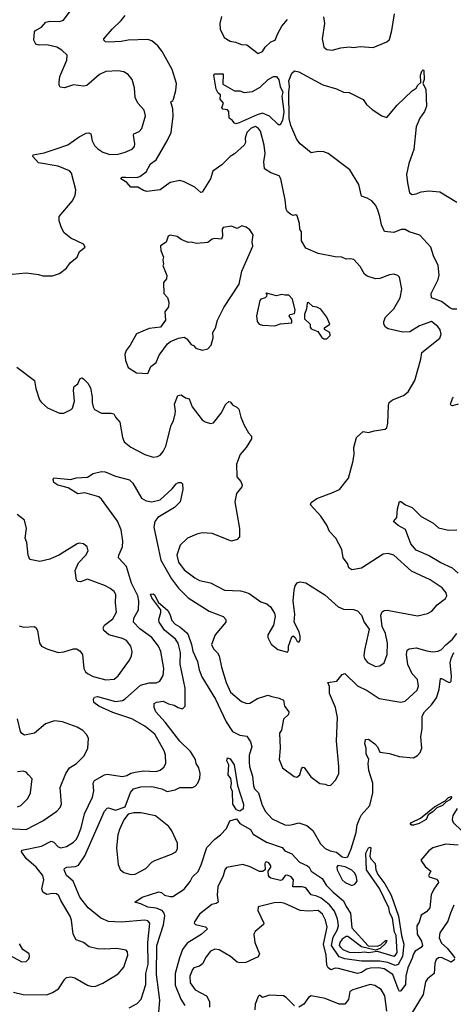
# Model space of a CAD drawing. Extents: x 2056909 to 2160450, y 827444 to 1016825.
# Tile 259 of 501: x 2089150 to 2092250, y 937414 to 944452. Entities that reach past the tile are written whole.
import ezdxf

# ---------------------------------------------------------------- set-up
doc = ezdxf.new("R2010")
doc.units = 0

msp = doc.modelspace()

# ---------------------------------------------------------------- linework, layer by layer
at = {"layer": '0CON10XD'}
for points in [[(2089095, 942632), (2089195, 942642), (2089285, 942631.2), (2089315, 942621.2), (2089385, 942620), (2089435, 942637.5), (2089485, 942676.7), (2089510, 942715), (2089560, 942755), (2089577.5, 942795), (2089617.5, 942825), (2089605, 942847.5), (2089515, 942891.2), (2089468.3, 942928.3), (2089448, 942965), (2089431.4, 943015), (2089432, 943045), (2089525.8, 943154.2), (2089546, 943195), (2089550.8, 943235), (2089520, 943355), (2089505, 943370.8), (2089425, 943405.5), (2089285, 943429.4), (2089243.3, 943475), (2089245, 943486.2), (2089325, 943501.5), (2089411.1, 943528.9), (2089495, 943558.6), (2089575, 943614.3), (2089625, 943640), (2089645, 943644.2), (2089657.5, 943635), (2089668.1, 943585), (2089685, 943552), (2089708, 943528), (2089745, 943504.4), (2089795, 943489.6), (2089855, 943491.5), (2089905, 943505.5), (2089954.6, 943525.4), (2089970, 943545), (2089973.3, 943565), (2089963, 943627), (2089966.7, 943635), (2090005, 943651.9), (2090024.3, 943675), (2090049.4, 943765), (2090040.6, 943805), (2089995.5, 943855.5), (2089975.8, 943895), (2089971.4, 943965), (2089952.9, 944025), (2089925, 944060.8), (2089895, 944079.2), (2089855, 944085.8), (2089765, 944082.5), (2089720.9, 944059.1), (2089628.8, 943981.2), (2089605, 943977.5), (2089535, 943985.7), (2089470, 943965), (2089440.3, 943970.3), (2089432.5, 943985), (2089432.9, 944005), (2089437.5, 944045), (2089488, 944162), (2089488.3, 944198.3), (2089451.4, 944235), (2089415, 944255.4), (2089345, 944271.8), (2089288.8, 944268.8), (2089265.9, 944275.9), (2089250.8, 944305), (2089256.2, 944365), (2089263.8, 944375), (2089305, 944397.5), (2089336.7, 944435), (2089365, 944440.6), (2089435, 944440), (2089462, 944448), (2089525, 944530.8)], [(2091016, 943314), (2091005, 943336), (2090945, 943357.5), (2090901.2, 943385), (2090895.7, 943435), (2090904.2, 943495), (2090898.1, 943555), (2090870.9, 943655), (2090856.5, 943675), (2090835, 943687.8), (2090805, 943677.1), (2090773.4, 943645), (2090762.7, 943605), (2090764.4, 943575), (2090754.5, 943555.5), (2090686.8, 943493.2), (2090655, 943473.8), (2090595, 943414), (2090531.7, 943368.3), (2090514, 943315), (2090455, 943218.8), (2090445, 943216.2), (2090403.3, 943255), (2090325, 943294), (2090295, 943302.5), (2090225, 943287.5), (2090155, 943235.8), (2090060, 943225), (2090035, 943231.2), (2089995.7, 943255.7), (2089945, 943255.8), (2089915, 943288.6), (2089874, 943315), (2089882.5, 943327.5), (2089907.1, 943327.1), (2089985.5, 943324.5), (2090008.3, 943331.7), (2090054, 943365), (2090085, 943420.6), (2090125, 943451.4), (2090205.4, 943585), (2090233.3, 943645), (2090247.9, 943762.1), (2090245.5, 943815.5), (2090230, 943865), (2090245, 943874), (2090249.1, 943885), (2090266.5, 943945), (2090270.9, 943995), (2090240.6, 944095), (2090168.6, 944225), (2090137.1, 944265), (2090095, 944301.4), (2090065, 944310), (2089924.4, 944305.6), (2089875, 944295.6), (2089785, 944290.6), (2089764.5, 944294.5), (2089752.5, 944305), (2089752.5, 944315), (2089811.9, 944385), (2089874.7, 944445.3), (2089905, 944480.8)], [(2090591.9, 944475), (2090580.6, 944425), (2090584.3, 944385), (2090612.5, 944325), (2090655, 944297.5), (2090692.3, 944292.3), (2090735, 944275.8), (2090775, 944271.2), (2090855, 944210), (2090885, 944224), (2090905, 944256.2), (2090945, 944294), (2090975.6, 944305), (2090995, 944354.2), (2091025, 944405.8), (2091065, 944454)], [(2091322, 944472), (2091330.4, 944425), (2091313.2, 944315), (2091325, 944256.7), (2091345, 944239.2), (2091385, 944234.3), (2091445, 944250.8), (2091505, 944257.5), (2091535, 944254), (2091585, 944260), (2091676.4, 944253.6), (2091775.9, 944294.1), (2091795, 944310), (2091811.4, 944375), (2091829.4, 944495)], [(2092276.5, 942383.5), (2092245, 942383.5), (2092225, 942392.2), (2092166.9, 942436.9), (2092093.3, 942465), (2092091.4, 942495), (2092142.9, 942595), (2092148.1, 942625), (2092142.5, 942695), (2092108.1, 942765), (2092089.2, 942825), (2092011.4, 942911.4), (2091935, 942935.4), (2091905, 942951.5), (2091877.8, 942952.2), (2091825, 942931.5), (2091757.9, 942937.9), (2091736.7, 942985), (2091725.5, 943045), (2091709.5, 943089.5), (2091695.8, 943125), (2091666.8, 943156.8), (2091635, 943176.7), (2091595, 943190), (2091574, 943275), (2091509.7, 943379.7), (2091355, 943494.6), (2091325, 943506.8), (2091285, 943510.8), (2091235, 943500), (2091154.3, 943565), (2091132.5, 943595), (2091088.9, 943695), (2091077.3, 943745), (2091074.1, 943935), (2091080, 943975), (2091074.7, 944015), (2091095, 944070), (2091115, 944086), (2091145, 944080), (2091317, 943987), (2091415, 943958.8), (2091465, 943933.3), (2091505, 943932.5), (2091540, 943915), (2091605, 943881.2), (2091628.8, 943845), (2091670.3, 943810.3), (2091740, 943765), (2091775, 943752.9), (2091848.1, 943841.9), (2091955, 943944), (2091985, 943963.3), (2091996, 943985), (2092017.5, 944002.5), (2092016.1, 944056.1), (2092025, 944083.3), (2092035, 944093.3), (2092039.2, 944089.2), (2092041.9, 944025), (2092033.3, 943995), (2092054.5, 943954.5), (2092059.2, 943835), (2092043.8, 943795), (2092011.7, 943748.3), (2091983.7, 943686.3), (2091968.5, 943525), (2091931.5, 943425), (2091916.2, 943345), (2091921.8, 943285), (2091937.8, 943215), (2091956.4, 943203.6), (2091985, 943206.7), (2092019.4, 943220.6), (2092075, 943228.2), (2092155, 943222.3), (2092275, 943148.2)], [(2091005, 943698), (2090995, 943704.4), (2090935, 943762.7), (2090885, 943782.7), (2090847.7, 943772.3), (2090720, 943715), (2090695, 943708.8), (2090685, 943712.5), (2090670, 943735), (2090648.3, 943748.3), (2090646.4, 943796.4), (2090635, 943806.7), (2090602.5, 943812.5), (2090594.1, 943824.1), (2090606.2, 943855), (2090583.8, 943885), (2090586.2, 943915), (2090567.8, 943927.8), (2090554.2, 943955), (2090537.5, 944055), (2090545, 944065.7), (2090605, 944065.7), (2090602.3, 943992.3), (2090685, 943943.8), (2090725, 943942.9), (2090755, 943931.9), (2090815, 943939.4), (2090869.6, 943970.4), (2090925.7, 944025), (2090965, 944046.2), (2090986.1, 944046.1), (2091002.8, 944022.8), (2091012.5, 943975), (2091031.6, 943935), (2091024.1, 943905), (2091039.5, 943795), (2091035.6, 943775), (2091030, 943735), (2091015, 943702.5), (2091005, 943698)], [(2089129.5, 941969.5), (2089255, 941873.3), (2089265.6, 941815), (2089292.2, 941735), (2089305.7, 941715), (2089347.6, 941677.6), (2089435, 941640), (2089465, 941640), (2089516.7, 941665), (2089528, 941675), (2089542, 941725), (2089534.2, 941805), (2089538.8, 941831.2), (2089565, 941850), (2089581.7, 941888.3), (2089595, 941892.5), (2089605, 941886), (2089637.5, 941855), (2089655, 941820), (2089668.6, 941755), (2089668.1, 941715), (2089674.1, 941685), (2089685, 941666.7), (2089735, 941638.9), (2089805, 941640.5), (2089823.8, 941635), (2089835, 941611.2), (2089865.8, 941575), (2089884.2, 941465), (2089896.2, 941435), (2089945, 941396), (2090045, 941344), (2090105, 941326.2), (2090135, 941328.8), (2090155, 941340), (2090176.2, 941365), (2090195.8, 941404.2), (2090232.9, 941555), (2090249.4, 941585), (2090261.9, 941635), (2090264.4, 941655), (2090256.7, 941705), (2090280, 941765), (2090305, 941770.8), (2090335, 941748), (2090361.7, 941741.7), (2090381.9, 941685), (2090455, 941592.5), (2090477.1, 941577.1), (2090515, 941566), (2090535, 941571.2), (2090589.7, 941640.3), (2090623.8, 941705), (2090645, 941722.5), (2090655, 941720), (2090675, 941696.7), (2090702.9, 941682.9), (2090717.5, 941667.5), (2090731.9, 941611.9), (2090756, 941555), (2090785, 941500), (2090806.2, 941475), (2090806.2, 941455), (2090768, 941395), (2090725.8, 941345), (2090700.8, 941275), (2090701.4, 941185), (2090730.6, 941150.6), (2090740.8, 941125), (2090737.6, 941112.4), (2090700, 941065), (2090688, 941005), (2090722.5, 940815), (2090722.5, 940755), (2090705, 940735.8), (2090665, 940724.4), (2090525, 940778.5), (2090455, 940784.4), (2090415.7, 940774.3), (2090348.8, 940745), (2090296.9, 940695), (2090272.3, 940625), (2090285, 940574.2), (2090325, 940519.5), (2090401.5, 940461.5), (2090435, 940444.6), (2090515, 940426.4), (2090615, 940375.6), (2090728.8, 940368.8), (2090765, 940360), (2090789.7, 940349.7), (2090875, 940290), (2090915.9, 940275.9), (2090943.3, 940255), (2090970.7, 940210.7), (2090976.4, 940186.4), (2090963.8, 940125), (2090923.3, 940055), (2090923.8, 940035), (2090948.3, 939988.3), (2090995, 939950), (2091065, 939931.2), (2091071.2, 939945), (2091070.8, 939975), (2091095, 940040), (2091105, 940047.5), (2091120, 940035), (2091135, 940007.5), (2091145, 940002.5), (2091155, 940020), (2091156.2, 940045), (2091147.3, 940077.3), (2091113.3, 940145), (2091117.7, 940202.3), (2091106, 940295), (2091112.5, 940375), (2091118.8, 940405), (2091133.9, 940426.1), (2091156.4, 940433.6), (2091195, 940428), (2091330.5, 940340.5), (2091427.5, 940255), (2091465, 940238.8), (2091535.9, 940235.9), (2091565.8, 940225.8), (2091593.3, 940195), (2091614, 940145), (2091647.5, 940095), (2091615.5, 939945), (2091611.1, 939905), (2091615, 939886.7), (2091637.4, 939857.4), (2091695, 939830), (2091725, 939832.9), (2091755, 939854), (2091777.8, 939915), (2091780, 939995), (2091764.3, 940065), (2091740.8, 940115), (2091731.2, 940195), (2091740.5, 940219.5), (2091755, 940228.8), (2091778.3, 940231.7), (2091995, 940190.6), (2092065, 940207.5), (2092096.4, 940223.6), (2092135, 940270.8), (2092194.2, 940315), (2092203.1, 940335), (2092200, 940355), (2092170.2, 940390.2), (2092085, 940449.5), (2091951.1, 940511.1), (2091824, 940625), (2091785, 940636.7), (2091748.3, 940631.7), (2091595, 940532.9), (2091525, 940520), (2091503.9, 940533.9), (2091493.8, 940565), (2091462, 940605), (2091452.9, 940665), (2091409.2, 940745), (2091364.6, 940794.6), (2091345, 940838), (2091302.6, 940902.6), (2091230, 940985), (2091235, 941001.2), (2091275, 941030), (2091380.8, 941069.2), (2091435.9, 941094.1), (2091500, 941175), (2091530.9, 941289.1), (2091540.6, 941345), (2091540, 941395), (2091557.5, 941465), (2091605, 941507.5), (2091645, 941500.8), (2091685, 941514.2), (2091764.1, 941525.9), (2091773.8, 941535), (2091781.2, 941568.8), (2091785.7, 941695), (2091792, 941715), (2091815.7, 941734.3), (2091895, 941765.8), (2091927.4, 941792.6), (2091975, 941872.5), (2092018.1, 942025), (2092025, 942073.8), (2092153.9, 942176.1), (2092163.8, 942205), (2092155.9, 942235.9), (2092139.5, 942259.5), (2092095, 942293.8), (2092008.8, 942265), (2091938.5, 942221.5), (2091888.6, 942218.6), (2091783.5, 942243.5), (2091764.5, 942254.5), (2091754.2, 942275), (2091754.4, 942295), (2091765.7, 942325), (2091825, 942384.3), (2091870.5, 942465), (2091882.5, 942525), (2091865, 942612.5), (2091853.6, 942623.6), (2091825, 942633.3), (2091795, 942628.8), (2091725, 942602.9), (2091695, 942600), (2091635, 942618.6), (2091615, 942632), (2091585, 942688.8), (2091537.9, 942737.9), (2091515, 942742.5), (2091485, 942739.2), (2091454.2, 942754.2), (2091405, 942757.1), (2091285, 942780), (2091195, 942818.8), (2091165, 942872.5), (2091164.5, 942934.5), (2091151.9, 942955), (2091151.2, 942995), (2091135, 943050), (2091125, 943056.7), (2091105, 943053.3), (2091085, 943062), (2091065, 943078.8), (2091055, 943097.5), (2091047.8, 943165), (2091016, 943314)], [(2090065, 941923.3), (2090087.7, 941972.3), (2090125, 942002.5), (2090148, 942055), (2090207.5, 942135), (2090228.3, 942151.7), (2090284.3, 942175.7), (2090325, 942183.3), (2090345, 942170), (2090375, 942130), (2090393.6, 942123.6), (2090410, 942105), (2090455, 942090), (2090495, 942098.8), (2090518.8, 942125), (2090533, 942177), (2090531.2, 942215), (2090550.9, 942249.1), (2090564.3, 942305), (2090610, 942395), (2090718.9, 942561.1), (2090737.1, 942655), (2090816.4, 942833.6), (2090812.2, 942865), (2090818.8, 942915), (2090795, 942948.8), (2090768.3, 942968.3), (2090738.3, 942978.3), (2090705, 942960), (2090665, 942976.2), (2090605, 942966.2), (2090596.4, 942953.6), (2090600.8, 942905), (2090593.8, 942883.8), (2090545, 942888), (2090525, 942883.8), (2090495, 942860), (2090413, 942853), (2090375, 942861.2), (2090355, 942858.8), (2090305, 942881.2), (2090275, 942903.3), (2090225, 942912.5), (2090212.5, 942905), (2090198.3, 942861.7), (2090157.5, 942835), (2090158.3, 942801.7), (2090177.5, 942755), (2090172.5, 942735), (2090177.5, 942705), (2090172.5, 942695), (2090203, 942623), (2090200.7, 942599.3), (2090177, 942573), (2090180, 942495), (2090206.1, 942466.1), (2090216.4, 942433.6), (2090215, 942400), (2090187.5, 942365), (2090193.3, 942305), (2090156.2, 942253.8), (2090075, 942244), (2089984.1, 942205.9), (2089940.8, 942125), (2089912.2, 942087.8), (2089901.7, 942058.3), (2089905.7, 942015), (2089925, 941966.2), (2089985, 941928.8), (2090065, 941923.3)], [(2090975, 942263.3), (2091015, 942278.8), (2091096.7, 942285), (2091096, 942305), (2091076.2, 942335), (2091082.5, 942345), (2091115, 942351.4), (2091120, 942375), (2091101.4, 942455), (2091075, 942483.8), (2091045, 942482.5), (2091025, 942488.8), (2090985, 942477.5), (2090915, 942497.5), (2090910, 942495), (2090917.5, 942487.5), (2090915, 942472.5), (2090905, 942463.3), (2090875, 942453.8), (2090868, 942445), (2090842, 942335), (2090846.7, 942295), (2090862.5, 942275), (2090885, 942267.5), (2090975, 942263.3)], [(2091345, 942170), (2091370, 942195), (2091366.4, 942216.4), (2091328.3, 942238.3), (2091330, 942250), (2091366.7, 942275), (2091346.1, 942326.1), (2091303, 942383), (2091275, 942397.5), (2091245, 942402.5), (2091215, 942430), (2091205, 942428.8), (2091199.4, 942385), (2091185.6, 942345), (2091185.7, 942315), (2091227.5, 942275), (2091227.5, 942255), (2091235, 942242.5), (2091282.5, 942222.5), (2091310.7, 942180.7), (2091325, 942170), (2091345, 942170)], [(2092285, 941704), (2092245, 941691.2), (2092233.8, 941693.8), (2092230, 941705), (2092243.3, 941745), (2092252.5, 941755)], [(2089105, 937501.9), (2089175, 937484.2), (2089345, 937482.5), (2089385, 937498.5), (2089427.5, 937525), (2089472, 937595), (2089485, 937605.8), (2089515, 937610.8), (2089544.2, 937604.2), (2089635, 937550.8), (2089665, 937542.5), (2089695, 937544.2), (2089745.4, 937564.6), (2089855, 937632.9), (2089895, 937680), (2089923.8, 937765), (2089920, 937790), (2089910.7, 937800.7), (2089845, 937814), (2089755, 937808.1), (2089705, 937811.4), (2089645.7, 937825.7), (2089605, 937856), (2089554, 937875), (2089531.5, 937915), (2089520.4, 938015), (2089510.8, 938045), (2089445, 938157.5), (2089429.2, 938189.2), (2089413.3, 938203.3), (2089385, 938206.9), (2089345, 938200), (2089315.5, 938215.5), (2089308.8, 938238.8), (2089322.5, 938305), (2089315.4, 938335.4), (2089268.5, 938395), (2089198.5, 938455), (2089162.5, 938505), (2089164.2, 938515), (2089306, 938544), (2089375, 938580), (2089393.6, 938573.6), (2089425, 938540.5), (2089445, 938533.6), (2089485, 938541.5), (2089535, 938572.2), (2089555, 938594.3), (2089570.7, 938625), (2089589.4, 938675), (2089613.6, 938776.4), (2089670.7, 938895), (2089679.4, 938939.4), (2089674.4, 938995), (2089684.3, 939015), (2089755.5, 939054.5), (2089775, 939059.6), (2089885, 939042.8), (2089915, 939048.9), (2089943.8, 939066.2), (2089975.3, 939074.7), (2090035, 939083.2), (2090125, 939077.9), (2090155, 939086.9), (2090181.1, 939108.9), (2090194.4, 939135.6), (2090193.3, 939195), (2090183.5, 939225), (2090115.7, 939345), (2090045, 939401.4), (2089952.5, 939455), (2089815, 939500.5), (2089714.8, 939544.8), (2089681.1, 939571.1), (2089677.1, 939595), (2089685, 939608.5), (2089705, 939613.8), (2089835, 939579.1), (2089885, 939586.7), (2089905, 939597.9), (2090014, 939695), (2090075, 939713.3), (2090125, 939712.7), (2090150.8, 939725), (2090175.6, 939765), (2090180.5, 939815), (2090159.2, 939935), (2090141.2, 939975), (2090095, 940036.2), (2090009.2, 940099.2), (2089963.2, 940145), (2089965.9, 940175), (2089998.7, 940235), (2090002.7, 940295), (2089994.3, 940335), (2089949.3, 940425), (2089913.5, 940543.5), (2089855.8, 940605), (2089858.1, 940625), (2089884.5, 940685), (2089886.3, 940723.7), (2089874.6, 940805), (2089848.5, 940868.5), (2089734.4, 941025), (2089715, 941040.9), (2089615, 941070), (2089565, 941062.5), (2089495.9, 941105.9), (2089452.1, 941117.9), (2089422, 941125), (2089393.8, 941145), (2089388, 941165), (2089395, 941177.5), (2089515, 941165.8), (2089553.8, 941176.2), (2089635, 941182.8), (2089675, 941209.3), (2089735, 941221.7), (2089761.3, 941221.3), (2089835, 941190), (2089935, 941162.2), (2089958.9, 941138.9), (2090021.8, 941031.8), (2090055, 941013.1), (2090095, 941006), (2090155, 941020), (2090240.7, 941099.3), (2090268.1, 941135), (2090285, 941143.6), (2090305, 941144), (2090314.3, 941134.3), (2090316.2, 941095), (2090296.7, 941005), (2090256, 940965), (2090137.1, 940895), (2090115.9, 940865), (2090109.7, 940825), (2090133.4, 940713.4), (2090159, 940589), (2090235.9, 940455.9), (2090285, 940389.1), (2090355, 940318.8), (2090505, 940224.5), (2090605.2, 940185.2), (2090624.4, 940165), (2090622.9, 940145), (2090548.6, 940055), (2090520.8, 939985), (2090535, 939956.2), (2090565, 939926.2), (2090577.1, 939905), (2090592.3, 939825), (2090625.5, 939715.5), (2090657.1, 939645), (2090735, 939579.2), (2090775, 939564.2), (2090795, 939567.5), (2090850.2, 939599.8), (2090894.6, 939615.4), (2090925, 939623.1), (2090953.8, 939615), (2091005, 939602), (2091035, 939587.5), (2091043.3, 939545), (2091073.8, 939505), (2091071.2, 939485), (2091037.1, 939452.9), (2091021.2, 939375), (2091007, 939353), (2091012.2, 939245), (2091005.8, 939165), (2091030, 939105), (2091113, 939043), (2091131.7, 939038.3), (2091153.3, 939055), (2091165, 939096.7), (2091175, 939110), (2091185, 939106.2), (2091231.2, 939041.2), (2091295, 938992.5), (2091335, 938988), (2091355, 938978), (2091375, 938980), (2091410.9, 939019.1), (2091431.4, 939065), (2091431.9, 939115), (2091414.2, 939295), (2091422.7, 939465), (2091408.1, 939535), (2091364, 939635), (2091365.5, 939685.5), (2091353.8, 939715), (2091416.3, 939723.7), (2091455, 939771.4), (2091475, 939780), (2091565, 939690.4), (2091635, 939657.5), (2091721.1, 939601.1), (2091875, 939574.3), (2091905, 939580), (2091991.2, 939658.8), (2092001.7, 939688.3), (2091993.3, 939735), (2091955, 939775.6), (2091925, 939844), (2091915.5, 939914.5), (2091921.4, 939945), (2091935, 939954.3), (2091985, 939962.9), (2092060.2, 939940.2), (2092105, 939933.5), (2092142, 939938), (2092165, 939950), (2092196, 939984), (2092245, 940023.3), (2092275.3, 940064.7)], [(2092285, 940496.2), (2092245, 940531.3), (2092160.9, 940570.9), (2092072.1, 940622.1), (2091985, 940660.6), (2091947.1, 940705), (2091908.2, 940808.2), (2091855, 940836.7), (2091823.3, 940865), (2091846.2, 940895), (2091852, 940955), (2091865, 941007.5), (2091875, 941007.5), (2091907.5, 940985), (2091955, 940966), (2092020.7, 940900.7), (2092105, 940856.9), (2092145, 940818.9), (2092215, 940804.3), (2092275, 940806)], [(2089145, 940118.8), (2089179.3, 940110.7), (2089253.9, 940113.9), (2089265, 940106.7), (2089276, 940085), (2089290.8, 939995), (2089306.2, 939975), (2089345, 939954.4), (2089425, 939928), (2089465, 939934), (2089535, 939956), (2089555, 939954), (2089580.3, 939940.3), (2089598.6, 939915), (2089608.1, 939815), (2089620.2, 939790.2), (2089635, 939777.8), (2089675, 939757.8), (2089765, 939733.3), (2089825, 939739.1), (2089855, 939762.9), (2089935.6, 939875), (2089949.4, 939905), (2089953.3, 939935), (2089943.5, 939975), (2089914.1, 940014.1), (2089885, 940029.1), (2089786.4, 940056.4), (2089752, 940085), (2089747.5, 940105), (2089755.7, 940124.3), (2089815, 940168.6), (2089841.7, 940218.3), (2089834.4, 940285), (2089837.3, 940342.7), (2089825, 940365.8), (2089796.4, 940386.4), (2089764.5, 940404.5), (2089635, 940454), (2089584, 940434), (2089566.1, 940436.1), (2089556.7, 940445), (2089545.7, 940515), (2089571.3, 940568.7), (2089623.8, 940625), (2089638.8, 940655), (2089632.5, 940685), (2089605, 940706.7), (2089575, 940710), (2089560, 940705), (2089435, 940628), (2089365, 940596.7), (2089295, 940578.8), (2089222.9, 940592.9), (2089211.4, 940625), (2089202, 940715), (2089188, 940745), (2089198.6, 940815), (2089183.8, 940875), (2089132.5, 940915)], [(2089931.7, 937388.3), (2089990.1, 937419.9), (2090018.5, 937451.5), (2090052.7, 937555), (2090050.8, 937635), (2090068.3, 937701.7), (2090066.6, 937855), (2090080.7, 937995), (2090065, 938011.8), (2090045, 938014.7), (2089875, 938000.8), (2089785, 938006.5), (2089730.2, 938030.2), (2089640, 938105), (2089580.6, 938180.6), (2089531.6, 938295), (2089483.8, 938335), (2089468.2, 938375), (2089469.4, 938385), (2089486, 938395), (2089549.6, 938400.4), (2089571.4, 938408.6), (2089615, 938475.6), (2089756.9, 938795), (2089775, 938815.7), (2089785, 938818.6), (2089835, 938801.2), (2089904.1, 938825.9), (2089941.2, 938928.8), (2089963.1, 938955), (2090015, 938969.4), (2090095, 938970.6), (2090165.6, 938955.6), (2090205, 938936.4), (2090261.7, 938948.3), (2090295, 938963.1), (2090385.3, 938964.7), (2090405.3, 938974.7), (2090423.9, 938996.1), (2090438.8, 939031.2), (2090439.2, 939065), (2090429.6, 939105), (2090412.3, 939135), (2090406.9, 939165), (2090371.8, 939221.8), (2090294.5, 939294.5), (2090190.6, 939430.6), (2090122.2, 939505), (2090112, 939535), (2090112, 939565), (2090127.5, 939575), (2090175, 939582.2), (2090215, 939561.1), (2090255, 939552), (2090282.5, 939535), (2090315, 939526.7), (2090333.6, 939546.4), (2090332.9, 939675), (2090296.9, 939845), (2090299.2, 939929.2), (2090283.1, 939995), (2090264.8, 940024.8), (2090185, 940089.4), (2090148, 940145), (2090144.1, 940165.9), (2090160, 940215), (2090158, 940235), (2090095, 940319.2), (2090084, 940346), (2090105, 940347.1), (2090115, 940338.8), (2090139.5, 940289.5), (2090208.1, 940228.1), (2090223.2, 940203.2), (2090237, 940157), (2090261.4, 940131.4), (2090295, 940112.5), (2090345, 940070.5), (2090354.8, 940054.8)], [(2090354.8, 940054.8), (2090378.4, 939985), (2090387.4, 939937.4), (2090421.3, 939865), (2090434, 939805), (2090452.5, 939755), (2090549.3, 939595), (2090625, 939433.3), (2090670.6, 939365), (2090725, 939338.8), (2090775, 939331.2), (2090801.1, 939291.1), (2090808.9, 939255), (2090790.3, 939195), (2090789.5, 939145), (2090793, 939113), (2090814, 939044), (2090820.8, 938975), (2090828.2, 938955), (2090856.7, 938925), (2090881.1, 938845), (2090905.4, 938795.4), (2090955, 938740.6), (2091045, 938697.5), (2091075, 938694.5), (2091100.5, 938699.5), (2091145, 938712.2), (2091203.4, 938693.4), (2091245, 938657.3), (2091301.8, 938561.8), (2091335, 938528.2), (2091370.4, 938510.4), (2091415, 938502.2), (2091455, 938468.4), (2091476, 938464), (2091495, 938469.5), (2091519.3, 938525), (2091555, 938642), (2091563.8, 938696.2), (2091582.3, 938745), (2091595, 938767.8), (2091654.5, 938835), (2091673.8, 938925), (2091675.9, 938995), (2091646.1, 939085), (2091642.1, 939135), (2091647.1, 939165), (2091627.1, 939205), (2091627.1, 939245), (2091618.6, 939275), (2091622.5, 939307.5), (2091645, 939310), (2091688.8, 939275), (2091708, 939255), (2091725, 939217.5), (2091795, 939208), (2091862.5, 939185), (2091965, 939175.5), (2091995, 939192.2), (2092014.4, 939215), (2092025.6, 939245), (2092018.2, 939325), (2092026.8, 939385), (2092027.7, 939475), (2092045, 939503.8), (2092094.7, 939555), (2092128.9, 939605), (2092149.1, 939665), (2092158, 939742), (2092165, 939744.2), (2092215, 939716.5), (2092225, 939715.6), (2092235, 939724.2), (2092237.6, 939762.4), (2092228.8, 939855), (2092234.5, 939885), (2092255, 939928.2)], [(2089065, 938670.2), (2089195, 938664.6), (2089315, 938726.2), (2089415.8, 938795), (2089438.9, 938821.1), (2089449.4, 938845), (2089439.6, 938965), (2089479.6, 939065), (2089506.1, 939103.9), (2089555, 939136), (2089610.2, 939189.8), (2089638.1, 939245), (2089640.8, 939315), (2089630.9, 939340.9), (2089602.4, 939372.4), (2089561.2, 939395), (2089455, 939434.1), (2089399.4, 939440.6), (2089335, 939418.8), (2089255, 939352.2), (2089185, 939339.2), (2089165, 939350), (2089155, 939363.3), (2089133.6, 939455)], [(2090725, 938794.3), (2090700.3, 938805), (2090672.9, 938845), (2090670.9, 938935), (2090658.7, 938965), (2090665.3, 938995.3), (2090659.5, 939029.5), (2090641.4, 939055), (2090644.5, 939125), (2090631.8, 939155), (2090635, 939176.7), (2090655, 939169.2), (2090682.5, 939125), (2090708.3, 938978.3), (2090750.9, 938845), (2090747.4, 938812.6), (2090725, 938794.3)], [(2089135, 938825.7), (2089158, 938835), (2089209.2, 938885), (2089227.1, 938925), (2089238, 939025), (2089213.8, 939055), (2089195, 939073.8), (2089175, 939080), (2089135, 939076.2)], [(2091965, 938693.9), (2091951.4, 938695), (2091942.8, 938702.8), (2091950.6, 938715), (2092016.3, 938743.7), (2092114.7, 938825), (2092191.6, 938868.4), (2092215, 938893.2), (2092235, 938899.5), (2092240.6, 938895), (2092226.5, 938875), (2092198.1, 938861.9), (2092172.1, 938835), (2092131.7, 938818.3), (2092105, 938789.7), (2092071.1, 938768.9), (2092057.3, 938735), (2092005, 938706.4), (2091965, 938693.9)], [(2092277.3, 938815), (2092247.8, 938765), (2092242.2, 938735), (2092248.9, 938715), (2092311.1, 938655)], [(2089945, 938342.5), (2089975, 938344.4), (2090052.5, 938385), (2090095, 938430), (2090115, 938442), (2090235, 938486.7), (2090266.7, 938505), (2090278.8, 938525), (2090278.8, 938565), (2090238.8, 938655), (2090215.5, 938685.5), (2090121.1, 938761.1), (2090015, 938783.5), (2089965, 938782.9), (2089926.2, 938773.8), (2089895, 938733.3), (2089864.4, 938665), (2089852.2, 938625), (2089842.4, 938532.4), (2089853, 938413), (2089867.7, 938377.7), (2089895, 938356.2), (2089945, 938342.5)], [(2090144.6, 937355.4), (2090152.9, 937445), (2090127.5, 937627.5), (2090129.8, 937835), (2090177.7, 937982.3), (2090187.1, 938047.1), (2090183.6, 938065), (2090168.8, 938085), (2090125, 938100.8), (2090065, 938108), (2090015, 938133.1), (2089972.5, 938145), (2090025, 938179.5), (2090145, 938219.4), (2090164.2, 938214.2), (2090184.5, 938194.5), (2090225, 938184.4), (2090245, 938185.7), (2090325, 938238), (2090368.4, 938291.6), (2090386.5, 938325), (2090425, 938364.2), (2090448.4, 938411.6), (2090488.3, 938535), (2090544.4, 938595.6), (2090585.2, 938624.8), (2090628.8, 938671.2), (2090652.9, 938725), (2090699.4, 938739.4), (2090725, 938706.9), (2090799.1, 938665), (2090820.2, 938630.2), (2090915, 938572.5), (2091025.5, 938535.5), (2091045, 938510.6), (2091095, 938489.2), (2091150.4, 938430.4), (2091208, 938405), (2091220, 938395), (2091234, 938365), (2091313.1, 938313.1), (2091342.1, 938265), (2091391.9, 938215), (2091465.2, 938155), (2091483, 938113), (2091515.7, 938065), (2091525, 937961.2), (2091641.2, 937831.2), (2091705, 937829.2), (2091731.7, 937838.3), (2091765, 937870), (2091775, 937870), (2091765, 937850), (2091726.4, 937813.6), (2091695, 937802.5), (2091595, 937824), (2091495, 937898), (2091485, 937898.1), (2091455, 937878.9), (2091439.4, 937855), (2091434.6, 937835), (2091445, 937820), (2091460, 937805), (2091505, 937788.1), (2091575, 937784.8), (2091615, 937789.4), (2091645, 937783.9), (2091705, 937793.1), (2091825, 937757.3), (2091837.8, 937765), (2091849.8, 937785), (2091841.3, 937905), (2091830.4, 937930.4), (2091815, 938031.2), (2091796.7, 938066.7), (2091789.1, 938105), (2091721.7, 938241.7), (2091629, 938375), (2091625.3, 938495), (2091645, 938531.8), (2091655, 938536.8), (2091660.9, 938530.9), (2091652.7, 938472.7), (2091661.3, 938455), (2091691.9, 938421.9), (2091697.3, 938375), (2091711, 938341), (2091760, 938275), (2091806.8, 938195), (2091858.4, 938045), (2091881, 937905), (2091896.6, 937845), (2091887.1, 937755), (2091855, 937698), (2091835, 937692.4), (2091782.4, 937712.4), (2091725, 937723.4), (2091595, 937721.6), (2091475, 937740.5), (2091433.6, 937753.6), (2091379.6, 937835), (2091391, 937895), (2091420, 937945), (2091429.2, 937975), (2091422.8, 938025), (2091401.2, 938081.2), (2091365.2, 938125.2), (2091305, 938172.2), (2091275, 938188), (2091235, 938197.8), (2091195, 938246), (2091170, 938255), (2091145, 938254.4), (2091103.8, 938255), (2091108, 938305), (2091090, 938325), (2091065, 938337.5), (2091047.5, 938335), (2091027.5, 938305), (2091015, 938300), (2090945, 938316.2), (2090935, 938323.8), (2090928, 938335), (2090926.2, 938365), (2090946.2, 938395), (2090946.2, 938405), (2090930.8, 938425), (2090915, 938431.9), (2090905, 938428.8), (2090901.5, 938418.5), (2090904.2, 938375.8), (2090885, 938363.1), (2090865, 938363.6), (2090797.6, 938397.6), (2090745, 938413.7), (2090628.8, 938391.2), (2090615.5, 938375), (2090605, 938333.8), (2090567.1, 938252.9), (2090561.1, 938195), (2090568.8, 938145), (2090555.5, 938134.5), (2090523.1, 938126.9), (2090435, 938058.8), (2090398.6, 938005), (2090398, 937995), (2090406.7, 937985), (2090477.3, 937967.3), (2090493.3, 937955), (2090447.4, 937912.6), (2090347.7, 937852.3), (2090314.1, 937805.9), (2090292.9, 937747.1), (2090262.3, 937635), (2090261.6, 937551.6), (2090301.5, 937451.5), (2090329.6, 937405)], [(2092285, 938551.8), (2092195, 938560), (2092105, 938532), (2092075, 938511.2), (2092017.5, 938445), (2092048.8, 938398.8), (2092088.8, 938365), (2092073.8, 938335), (2092078.8, 938325), (2092129.4, 938309.4), (2092142.9, 938295), (2092144.2, 938285), (2092111.5, 938238.5), (2092092.7, 938197.3), (2092081.9, 938105), (2092059.2, 938075), (2092019.5, 938050.5), (2092005, 938002.5), (2091989.2, 937975), (2091992.2, 937915), (2092023.8, 937865), (2092030, 937835), (2092020, 937820), (2091976.7, 937795), (2091965, 937775.8), (2091956.7, 937743.3), (2091925, 937676), (2091910.7, 937615), (2091908.8, 937555), (2091875, 937510.8), (2091865, 937506), (2091855, 937524), (2091817, 937627), (2091755, 937667.6), (2091715, 937675.6), (2091657.3, 937672.7), (2091630, 937665), (2091595, 937641.6), (2091565, 937634.8), (2091429.2, 937670.8), (2091405, 937672.7), (2091375, 937660), (2091355, 937674.4), (2091346.2, 937693.8), (2091341.8, 937765), (2091321.1, 937845), (2091348.9, 937965), (2091336.4, 938015), (2091315, 938058.9), (2091285, 938086), (2091215, 938080), (2091155, 938083.8), (2091045, 938134.6), (2091015, 938141.2), (2090969.5, 938140.5), (2090855, 938110), (2090852, 938085), (2090896, 937995), (2090893.8, 937985), (2090832.9, 937935), (2090824.4, 937915), (2090830.4, 937855), (2090864.3, 937775), (2090855, 937754.3), (2090766.7, 937713.3), (2090725, 937710), (2090705, 937715.6), (2090656.4, 937756.4), (2090575, 937803.5), (2090545, 937808.8), (2090514.7, 937795.3), (2090484.1, 937754.1), (2090456.6, 937703.4), (2090435, 937687.5), (2090395, 937674.2), (2090385, 937662), (2090367.1, 937615), (2090368.9, 937568.9), (2090405, 937516.9), (2090484.6, 937474.6), (2090507.5, 937435), (2090507.5, 937395)], [(2091525, 938264.5), (2091545, 938272.9), (2091562.5, 938295), (2091556.6, 938333.4), (2091544, 938355), (2091525, 938373.3), (2091476.4, 938396.4), (2091424.6, 938405.4), (2091417.1, 938395), (2091419.1, 938375), (2091456.7, 938305), (2091478, 938285), (2091525, 938264.5)], [(2092255, 938122), (2092230, 938065), (2092210.7, 938009.3), (2092155, 937926.2), (2092149.5, 937890.5), (2092165, 937851.4), (2092206, 937815), (2092246.8, 937766.8), (2092261.2, 937745)], [(2089045, 937781.2), (2089165, 937717.5), (2089195, 937720), (2089215, 937740), (2089220, 937755), (2089216.7, 937775), (2089172.5, 937805), (2089147.5, 937847.5)], [(2092260, 937735), (2092235, 937716.2), (2092165, 937748.6), (2092145, 937746.9), (2092127.5, 937735), (2092117.5, 937705), (2092114.3, 937635.7), (2092065, 937595.8), (2092050.6, 937575), (2092034.4, 937485), (2091948.9, 937345)], [(2091775.3, 937365), (2091760, 937475), (2091735, 937520.6), (2091689.6, 937549.6), (2091655.4, 937555.4), (2091531.1, 937518.9), (2091510.8, 937505), (2091501.9, 937448.1), (2091475, 937416), (2091434.1, 937415.9), (2091335, 937456.7), (2091235, 937473.8), (2091215, 937462.5), (2091182.5, 937415), (2091145, 937393.3)], [(2091115, 937403.3), (2091055, 937463.3), (2091035, 937473.8), (2090935, 937478.8), (2090885, 937463.3), (2090865, 937480), (2090855, 937470), (2090832.9, 937415), (2090831.4, 937375)]]:
    msp.add_lwpolyline(points, dxfattribs=at)

doc.saveas('drawing.dxf')
